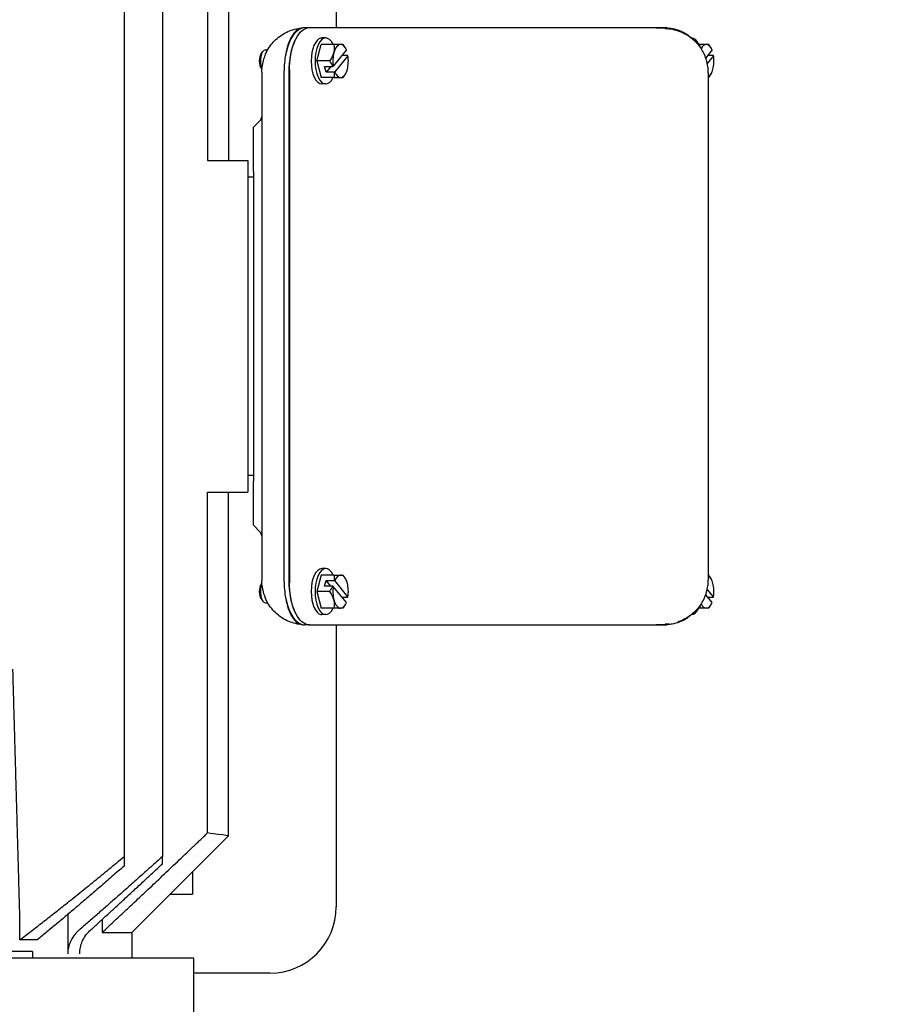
# Model space of a CAD drawing. Header units: inches. Extents: x 18 to 846, y -44 to 561.
# Tile 289 of 642: x 302 to 312, y 439 to 450. Entities that reach past the tile are written whole.
import ezdxf

# ---------------------------------------------------------------- set-up
doc = ezdxf.new("R2010")
doc.units = ezdxf.units.IN
doc.header["$LTSCALE"] = 24
doc.header["$MEASUREMENT"] = 0
doc.layers.add('Dimension (ANSI)', color=7, linetype='Continuous', lineweight=25)
doc.layers.add('Visible (ANSI)', color=7, linetype='Continuous', lineweight=30)
doc.styles.add('Note Text (ANSI)', font='tahoma.ttf')
doc.dimstyles.new('SB Fraction-16 (ANSI)', dxfattribs={"dimscale": 24, "dimtxt": 0.125, "dimasz": 0.098425, "dimexe": 0.125, "dimexo": 0.0625, "dimgap": 0.031496, "dimtad": 0, "dimtih": 1, "dimtoh": 1, "dimdec": 4, "dimrnd": 1e-08, "dimzin": 0, "dimdsep": 46, "dimlunit": 5, "dimtxsty": 'Note Text (ANSI)', "dimcen": 0.09, "dimdle": 0.393701, "dimclrd": 256, "dimclre": 256, "dimclrt": 256, "dimadec": 0, "dimazin": 3, "dimtfac": 0.96, "dimtofl": 0, "dimtmove": 0, "dimatfit": 3, "dimfxl": 1, "dimfrac": 2, "dimtolj": 1, "dimtzin": 12, "dimlwd": -1, "dimlwe": -1, "dimarcsym": 0})

# ---------------------------------------------------------------- blocks, each defined once
blk = doc.blocks.new('*D18')
at = {"layer": 'Defpoints', "color": 0, "transparency": 16777216}
for p in [(336.178, 524.056), (247.36, 404.056), (336.178, 404.056)]:
    blk.add_point(p, dxfattribs=at)
at = {"layer": 'Dimension (ANSI)', "transparency": 16777216}
for p, q in [((334.678, 524.056), (244.36, 524.056)), ((247.36, 521.694), (247.36, 466.375)), ((247.36, 406.419), (247.36, 461.738)), ((334.678, 404.056), (244.36, 404.056))]:
    blk.add_line(p, q, dxfattribs=at)
for points in [[(246.966, 521.694), (247.753, 521.694), (247.36, 524.056)], [(246.966, 406.419), (247.753, 406.419), (247.36, 404.056)]]:
    blk.add_solid(points, dxfattribs=at)
at = {"layer": 'Dimension (ANSI)', "transparency": 16777216, "insert": (244.292, 465.619), "char_height": 3, "attachment_point": 1, "style": 'Note Text (ANSI)'}
blk.add_mtext('\\A1;120', dxfattribs=at)

msp = doc.modelspace()

# ---------------------------------------------------------------- linework, layer by layer
at = {"layer": 'Visible (ANSI)'}
for p, q in [((303.24139, 452.74006), (303.24139, 440.74922)), ((302.8089, 452.58734), (302.8089, 440.74922)), ((303.7519, 452.47341), (303.7519, 448.61964)), ((303.98699, 452.50489), (303.98699, 448.61964)), ((305.20699, 451.43141), (305.20699, 450.11964)), ((304.90368, 450.11964), (304.84837, 450.11964)), ((304.90694, 450.11964), (304.90368, 450.11964)), ((308.91997, 450.11964), (304.90694, 450.11964)), ((308.92494, 450.11228), (308.8238, 450.11531)), ((308.92323, 450.11964), (308.91997, 450.11964)), ((305.08781, 450.00464), (305.04356, 450.00464)), ((309.22052, 450.00464), (309.2205, 450.00464)), ((304.98699, 449.74464), (305.0374, 449.93214)), ((305.18271, 449.93214), (305.0374, 449.93214)), ((305.25595, 449.93214), (305.18271, 449.93214)), ((305.28353, 449.93214), (305.25595, 449.93214)), ((309.31542, 449.93214), (309.29503, 449.93214)), ((309.38866, 449.93214), (309.31542, 449.93214)), ((309.41624, 449.93214), (309.38866, 449.93214)), ((304.35656, 449.82542), (304.37576, 449.85093)), ((304.40639, 449.86964), (304.43026, 449.86964)), ((305.32131, 449.86897), (305.17314, 449.68526)), ((305.33877, 449.80402), (305.1906, 449.62031)), ((305.33769, 449.80591), (305.27045, 449.80591)), ((309.45402, 449.86897), (309.38221, 449.77993)), ((309.47148, 449.80402), (309.40048, 449.71598)), ((309.4704, 449.80591), (309.40316, 449.80591)), ((304.35656, 449.66385), (304.36461, 449.65315)), ((305.1323, 449.74464), (304.98699, 449.74464)), ((304.98699, 449.74464), (305.0374, 449.55714)), ((305.07338, 449.68336), (305.169, 449.68336)), ((305.09084, 449.61841), (305.07338, 449.68336)), ((305.14323, 449.68336), (305.09084, 449.61841)), ((304.36349, 449.61971), (304.36349, 443.86956)), ((304.61554, 449.61964), (304.61554, 443.86964)), ((304.67085, 449.61964), (304.67085, 443.86964)), ((304.67765, 449.64338), (304.67765, 443.84589)), ((305.18271, 449.55714), (305.0374, 449.55714)), ((305.18646, 449.61841), (305.09084, 449.61841)), ((305.18271, 449.55714), (305.25595, 449.55714)), ((305.25595, 449.55714), (305.28353, 449.55714)), ((309.41165, 449.61096), (309.41165, 449.55112)), ((309.41165, 449.55714), (309.41624, 449.55714)), ((309.41165, 449.55112), (309.41165, 443.93815)), ((305.08781, 449.48464), (305.04356, 449.48464)), ((304.34592, 449.07106), (304.26949, 448.99464)), ((304.26949, 448.49464), (304.26949, 448.99464)), ((303.7519, 448.61964), (304.20699, 448.61964)), ((304.20699, 448.61964), (304.20699, 444.86964)), ((304.26949, 448.49464), (304.26949, 444.99464)), ((304.26949, 448.43214), (304.20699, 448.43214)), ((304.26949, 445.05714), (304.20699, 445.05714)), ((304.26949, 444.49464), (304.26949, 444.99464)), ((303.7519, 441.01587), (303.7519, 444.86964)), ((303.7519, 444.86964), (304.20699, 444.86964)), ((303.98699, 440.98439), (303.98699, 444.86964)), ((304.34592, 444.41821), (304.26949, 444.49464)), ((305.08781, 444.00464), (305.04356, 444.00464)), ((305.0374, 443.93214), (304.98699, 443.74464)), ((305.18271, 443.93214), (305.0374, 443.93214)), ((305.07338, 443.80591), (305.09084, 443.87086)), ((305.09084, 443.87086), (305.18646, 443.87086)), ((305.14323, 443.80591), (305.09084, 443.87086)), ((305.18271, 443.93214), (305.25595, 443.93214)), ((305.25595, 443.93214), (305.28353, 443.93214)), ((309.41165, 443.93815), (309.41165, 443.87831)), ((309.41165, 443.93214), (309.41624, 443.93214)), ((304.35656, 443.82542), (304.36461, 443.83612)), ((305.169, 443.80591), (305.07338, 443.80591)), ((305.32131, 443.62031), (305.17314, 443.80402)), ((305.33877, 443.68526), (305.1906, 443.86897)), ((309.47148, 443.68526), (309.40048, 443.77329)), ((304.35656, 443.66385), (304.37576, 443.63834)), ((305.1323, 443.74464), (304.98699, 443.74464)), ((304.98699, 443.74464), (305.0374, 443.55714)), ((305.27045, 443.68336), (305.33769, 443.68336)), ((309.45402, 443.62031), (309.38221, 443.70934)), ((309.40316, 443.68336), (309.4704, 443.68336)), ((304.40639, 443.61964), (304.43026, 443.61964)), ((305.18271, 443.55714), (305.0374, 443.55714)), ((305.25595, 443.55714), (305.18271, 443.55714)), ((305.28353, 443.55714), (305.25595, 443.55714)), ((309.31542, 443.55714), (309.29503, 443.55714)), ((309.38866, 443.55714), (309.31542, 443.55714)), ((309.41624, 443.55714), (309.38866, 443.55714)), ((305.08781, 443.48464), (305.04356, 443.48464)), ((309.15546, 443.4325), (309.15544, 443.43249)), ((309.22052, 443.48464), (309.2205, 443.48464)), ((304.90368, 443.36964), (304.84837, 443.36964)), ((304.90368, 443.36964), (304.90694, 443.36964)), ((304.90694, 443.36964), (308.91997, 443.36964)), ((305.20699, 443.36964), (305.20699, 440.18141)), ((308.8238, 443.37396), (308.92494, 443.377)), ((308.92323, 443.36964), (308.91997, 443.36964)), ((302.89424, 439.89164), (303.98699, 440.98439)), ((302.8089, 440.74922), (302.8089, 440.64238)), ((303.24139, 440.66734), (303.24139, 440.74922)), ((303.58199, 440.57939), (303.58199, 440.32514)), ((303.32774, 440.32514), (303.58199, 440.32514)), ((301.62842, 439.80647), (301.62842, 440.11447)), ((302.17158, 440.09469), (302.17158, 439.65114)), ((302.56103, 440.03863), (302.56103, 439.89164)), ((302.56103, 439.89164), (302.89424, 439.89164)), ((302.89424, 439.89164), (302.89424, 439.60201)), ((301.82713, 439.80647), (301.62842, 439.80647)), ((301.77286, 439.67414), (301.05753, 439.67414)), ((301.77286, 439.67414), (301.77286, 439.60201)), ((303.59699, 439.60201), (297.58699, 439.60201)), ((303.59699, 437.30201), (303.59699, 439.60201)), ((304.45699, 439.43141), (303.59699, 439.43141))]:
    msp.add_line(p, q, dxfattribs=at)
for centre, radius, start, end in [((305.04356, 449.74464), 0.30456, 27.069103, 34.529475), ((309.17627, 449.74464), 0.30456, 27.069103, 34.529475), ((305.04356, 449.74464), 0.30456, 325.470525, 332.930897), ((309.17627, 449.74464), 0.30456, 325.470525, 332.930897), ((304.30349, 449.11349), 0.06, 315, 0), ((304.30349, 444.37578), 0.06, 0, 45), ((305.04356, 443.74464), 0.30456, 27.069103, 34.529475), ((309.17627, 443.74464), 0.30456, 27.069103, 34.529475), ((305.04356, 443.74464), 0.30456, 325.470525, 332.930897), ((309.17627, 443.74464), 0.30456, 325.470525, 332.930897), ((304.45699, 440.18141), 0.75, 270, 0)]:
    msp.add_arc(centre, radius, start, end, dxfattribs=at)
for centre, major_axis, ratio, start_param, end_param in [((304.84837, 449.61964), (0, 0.5), 0.46565771, 0.01327928, 1.1570268), ((304.85189, 447.82285), (0, 2.29678), 0.46565771, 0.00618348, 0.02099066), ((304.85191, 447.81699), (0, 2.30265), 0.46565771, 0.00330445, 0.0061879), ((304.90678, 449.48725), (0, 0.63237), 0.46565771, 0.09673158, 0.11673659), ((304.91015, 449.61947), (-0.00443, 0.50017), 0.52593849, 6.27852358, 6.38755007), ((304.90368, 449.61964), (0, 0.5), 0.46565771, 0, 0.1090452), ((308.92324, 447.82098), (0, 2.29866), 0.46565771, 6.26219956, 6.2831939), ((305.04356, 449.74464), (0, 0.26), 0.46565771, 0.09127994, 1.57196004), ((305.08781, 449.74464), (0, -0.26), 0.46565771, 2.37626275, 7.04851521), ((305.04356, 449.74464), (0, 0.26), 0.46565771, 0, 0.09127994), ((309.22052, 449.74464), (0, 0.26), 0.46565771, 5.5178554, 6.283347), ((304.90368, 449.61964), (0, -0.5), 0.46565771, 3.92981992, 4.71238898), ((305.25595, 449.74464), (0, 0.1875), 0.46565771, 0, 1.04719755), ((304.96795, 449.83839), (0.18681, 0.15067), 0.76640209, 5.47227321, 5.94022016), ((305.25595, 449.74464), (0, 0.1875), 0.46565771, 5.43734568, 6.28318531), ((305.11917, 449.83839), (-0.18681, 0.15067), 0.76640209, 4.34179011, 4.4204517), ((309.10066, 449.83839), (0.18681, 0.15067), 0.76640209, 5.77059929, 5.94022016), ((309.38866, 449.74464), (0, 0.1875), 0.46565771, 0, 0.7306565), ((309.38866, 449.74464), (0, 0.1875), 0.46565771, 5.43734568, 6.28318531), ((309.25189, 449.83839), (-0.18681, 0.15067), 0.76640209, 4.34179011, 4.4204517), ((304.37984, 449.74464), (0, 0.095), 0.46565771, 0.55411128, 2.58748137), ((304.40639, 449.74464), (0, 0.125), 0.46565771, 0, 2.34777817), ((304.84837, 449.61964), (0, -0.5), 0.46565771, 4.29861945, 4.71238898), ((304.96795, 449.83839), (-0.18681, -0.15067), 0.76640209, 1.86273361, 2.33068056), ((305.25595, 449.74464), (0, 0.1875), 0.46565771, 1.04719755, 1.89303718), ((305.25595, 449.74464), (0, 0.1875), 0.46565771, 4.1887902, 5.03462984), ((305.05229, 449.71216), (0.29188, 0.07847), 0.44248246, 0.10734462, 0.12322627), ((309.12296, 449.74464), (0.21158, 0.13317), 0.28590441, 0.00000001, 0.0067993), ((309.38866, 449.74464), (0, 0.1875), 0.46565771, 4.1887902, 5.03462984), ((309.185, 449.71216), (0.29188, 0.07847), 0.44248246, 0.10734462, 0.12322627), ((305.04356, 449.74464), (0, -0.26), 0.46565771, 4.71355269, 6.28318531), ((304.96795, 449.65089), (-0.18681, 0.15067), 0.76640209, 4.10939762, 4.4204517), ((305.03483, 449.77711), (0.29188, 0.07847), 0.44248246, 5.06799665, 5.08387831), ((304.96795, 449.65089), (0.18681, -0.15067), 0.76640209, 0.34296515, 0.65401923), ((305.05229, 449.71216), (-0.29188, -0.07847), 0.44248246, 1.926404, 1.94228566), ((305.25595, 449.74464), (0, -0.1875), 0.46565771, 5.43734568, 6.28318531), ((305.25595, 449.74464), (0, -0.1875), 0.46565771, 0, 1.04719755), ((305.11917, 449.65089), (0.18681, 0.15067), 0.76640209, 5.00432626, 5.08298785), ((309.38866, 449.74464), (0, -0.1875), 0.46565771, 0.26636203, 1.04719755), ((309.25189, 449.65089), (0.18681, 0.15067), 0.76640209, 5.00432626, 5.08298785), ((305.04356, 443.74464), (0, 0.26), 0.46565771, 0, 1.56963807), ((305.08781, 443.74464), (0, -0.26), 0.46565771, 2.37626275, 7.04851521), ((304.84837, 443.86964), (0, -0.5), 0.46565771, 4.71238898, 5.12615851), ((304.90368, 443.86964), (0, -0.5), 0.46565771, 4.71238898, 5.49495804), ((304.96795, 443.83839), (0.18681, 0.15067), 0.76640209, 5.62916608, 5.94022016), ((305.05229, 443.77711), (0.29188, -0.07847), 0.44248246, 1.199307, 1.21518865), ((305.25595, 443.74464), (0, 0.1875), 0.46565771, 0, 0.84583963), ((305.25595, 443.74464), (0, 0.1875), 0.46565771, 5.23598776, 6.28318531), ((305.11917, 443.83839), (0.18681, -0.15067), 0.76640209, 1.20019746, 1.27885905), ((309.38866, 443.74464), (0, 0.1875), 0.46565771, 5.23598776, 6.01682328), ((309.25189, 443.83839), (0.18681, -0.15067), 0.76640209, 1.20019746, 1.27885905), ((304.37984, 443.74464), (0, 0.095), 0.46565771, 0.55411128, 2.58748137), ((304.40639, 443.74464), (0, -0.125), 0.46565771, 3.93540714, 6.28318531), ((304.96795, 443.83839), (0.18681, 0.15067), 0.76640209, 5.00432626, 5.31538034), ((305.25595, 443.74464), (0, -0.1875), 0.46565771, 4.39014813, 5.23598776), ((305.03483, 443.71216), (-0.29188, 0.07847), 0.44248246, 4.34089965, 4.35678131), ((305.25595, 443.74464), (0, 0.1875), 0.46565771, 4.39014813, 5.23598776), ((309.38866, 443.74464), (0, 0.1875), 0.46565771, 4.39014813, 5.23598776), ((304.84837, 443.86964), (0, -0.5), 0.46565771, 5.12615851, 6.26990602), ((305.04356, 443.74464), (0, -0.26), 0.46565771, 4.71123072, 6.19190537), ((304.96795, 443.65089), (-0.18681, 0.15067), 0.76640209, 3.95250475, 4.4204517), ((305.25595, 443.74464), (0, -0.1875), 0.46565771, 5.23598776, 6.28318531), ((304.96795, 443.65089), (0.18681, -0.15067), 0.76640209, 0.34296515, 0.8109121), ((305.05229, 443.77711), (0.29188, -0.07847), 0.44248246, 6.15995904, 6.17584069), ((309.185, 443.77711), (0.29188, -0.07847), 0.44248246, 6.15995904, 6.17584069), ((305.25595, 443.74464), (0, -0.1875), 0.46565771, 0, 0.84583963), ((305.11917, 443.65089), (0.18681, 0.15067), 0.76640209, 5.00432626, 5.08298785), ((309.22052, 443.74464), (0, -0.26), 0.46565771, 6.28302361, 7.04851521), ((309.10066, 443.65089), (0.18681, -0.15067), 0.76640209, 0.34296515, 0.51254496), ((309.38866, 443.74464), (0, -0.1875), 0.46565771, 5.55253622, 6.28318531), ((309.12296, 443.74464), (0.21158, -0.13317), 0.28590441, 6.276386, 6.2831853), ((309.38866, 443.74464), (0, -0.1875), 0.46565771, 0, 0.84583963), ((309.25189, 443.65089), (0.18681, 0.15067), 0.76640209, 5.00432626, 5.08298785), ((305.04356, 443.74464), (0, -0.26), 0.46565771, 6.19190537, 6.28318531), ((304.85189, 445.66642), (0, -2.29678), 0.46565771, 6.26219464, 6.27700183), ((304.85191, 445.67229), (0, -2.30265), 0.46565771, 6.27699741, 6.27988085), ((304.90678, 444.00202), (0, -0.63237), 0.46565771, 6.16644872, 6.18645373), ((304.91015, 443.86981), (0.00443, 0.50017), 0.52593849, 3.03722789, 3.14625438), ((304.90368, 443.86964), (0, -0.5), 0.46565771, 6.17414011, 6.28318531), ((308.92324, 445.66829), (0, -2.29866), 0.46565771, 6.28317672, 6.30417106), ((300.86788, 440.11447), (0.00001, 0.76081), 0.99965805, 4.71240491, 4.74044937)]:
    msp.add_ellipse(centre, major_axis=major_axis, ratio=ratio, start_param=start_param, end_param=end_param, dxfattribs=at)
for points, knots in [([(304.40572, 449.82107), (304.42756, 449.87085), (304.45802, 449.91766), (304.53148, 449.99797), (304.57542, 450.03251), (304.67066, 450.08477), (304.72315, 450.10326), (304.79309, 450.11563), (304.80981, 450.11772), (304.82657, 450.11896)], [0, 0, 0, 0, 0.41598753, 0.41598753, 0.83149872, 0.83149872, 1.24471609, 1.24471609, 1.37278475, 1.37278475, 1.37278475, 1.37278475]), ([(304.82944, 450.11913), (304.80878, 450.1182), (304.7883, 450.1108), (304.74797, 450.08277), (304.72845, 450.06164), (304.69293, 450.00706), (304.67718, 449.97383), (304.65192, 449.90075), (304.64218, 449.86191), (304.63518, 449.82067)], [0, 0, 0, 0, 0.33812391, 0.33812391, 0.69381372, 0.69381372, 1.05303519, 1.05303519, 1.38762229, 1.38762229, 1.38762229, 1.38762229]), ([(304.73858, 449.97219), (304.75618, 450.01183), (304.77685, 450.04454), (304.82254, 450.09332), (304.84717, 450.10894), (304.87248, 450.11532)], [0.000001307, 0.000001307, 0.000001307, 0.000001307, 0.417396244, 0.417396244, 0.834785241, 0.834785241, 0.834785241, 0.834785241]), ([(308.92494, 450.11228), (308.98071, 450.1106), (309.0369, 450.09935), (309.14184, 450.05912), (309.19195, 450.02946), (309.27356, 449.95988), (309.30746, 449.92083), (309.33454, 449.87781)], [0, 0, 0, 0, 0.44136899, 0.44136899, 0.88553592, 0.88553592, 1.27715043, 1.27715043, 1.27715043, 1.27715043]), ([(308.94857, 450.11896), (309.00204, 450.115), (309.05554, 450.10214), (309.12208, 450.07421), (309.13883, 450.06606), (309.15504, 450.05701)], [0, 0, 0, 0, 0.408599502, 0.408599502, 0.550250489, 0.550250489, 0.550250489, 0.550250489]), ([(304.67765, 449.64338), (304.67765, 449.70406), (304.68292, 449.76407), (304.70376, 449.87683), (304.7191, 449.92832), (304.73858, 449.97219)], [0.00000008, 0.00000008, 0.00000008, 0.00000008, 0.462370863, 0.462370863, 0.924743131, 0.924743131, 0.924743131, 0.924743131]), ([(304.40572, 449.82107), (304.40348, 449.81596), (304.40126, 449.81057), (304.39598, 449.7969), (304.39299, 449.78844), (304.38685, 449.76963), (304.38379, 449.75928), (304.37947, 449.74313), (304.37802, 449.73735), (304.37575, 449.72773), (304.37488, 449.72386), (304.37333, 449.71664), (304.37264, 449.71327), (304.37123, 449.70602), (304.37052, 449.70215), (304.3689, 449.69264), (304.36806, 449.6871), (304.36705, 449.67935), (304.36676, 449.67694), (304.36651, 449.67459)], [-0.413871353, -0.413871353, -0.413871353, -0.413871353, -0.364476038, -0.364476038, -0.293907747, -0.293907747, -0.211906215, -0.211906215, -0.16591116, -0.16591116, -0.13452362, -0.13452362, -0.106562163, -0.106562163, -0.073414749, -0.073414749, -0.023251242, -0.023251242, -0.000002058, -0.000002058, -0.000002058, -0.000002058]), ([(309.41165, 449.61096), (309.41165, 449.63449), (309.40999, 449.65786), (309.40505, 449.69268), (309.40299, 449.70425), (309.39805, 449.7273), (309.39514, 449.73883), (309.38528, 449.77283), (309.37718, 449.79484), (309.35795, 449.83758), (309.34679, 449.85838), (309.33427, 449.87822)], [0, 0, 0, 0, 0.00178874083, 0.00178874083, 0.00268311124, 0.00268311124, 0.00357748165, 0.00357748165, 0.00536622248, 0.00536622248, 0.00715496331, 0.00715496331, 0.00715496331, 0.00715496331]), ([(309.33427, 443.61106), (309.34679, 443.63089), (309.35784, 443.65148), (309.37226, 443.6835), (309.37671, 443.69436), (309.38485, 443.71647), (309.38856, 443.72775), (309.39842, 443.76174), (309.40335, 443.78469), (309.40997, 443.83116), (309.41165, 443.85479), (309.41165, 443.87831)], [0, 0, 0, 0, 0.00178982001, 0.00178982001, 0.00268473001, 0.00268473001, 0.00357964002, 0.00357964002, 0.00536946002, 0.00536946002, 0.00715928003, 0.00715928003, 0.00715928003, 0.00715928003]), ([(304.36651, 443.81468), (304.36676, 443.81236), (304.36704, 443.80999), (304.36805, 443.80227), (304.36888, 443.79673), (304.37051, 443.7872), (304.37121, 443.78333), (304.37263, 443.77607), (304.37332, 443.7727), (304.37486, 443.76548), (304.37573, 443.76162), (304.378, 443.75202), (304.37944, 443.74626), (304.38374, 443.73017), (304.38679, 443.71985), (304.39292, 443.70102), (304.39593, 443.69251), (304.40124, 443.67876), (304.40347, 443.67334), (304.40572, 443.6682)], [-0.423863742, -0.423863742, -0.423863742, -0.423863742, -0.400937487, -0.400937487, -0.350732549, -0.350732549, -0.317542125, -0.317542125, -0.289595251, -0.289595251, -0.258274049, -0.258274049, -0.212444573, -0.212444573, -0.130786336, -0.130786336, -0.059892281, -0.059892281, -0.010263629, -0.010263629, -0.010263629, -0.010263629]), ([(304.73858, 443.51709), (304.7191, 443.56096), (304.70376, 443.61245), (304.68292, 443.7252), (304.67765, 443.78522), (304.67765, 443.84589)], [0.000001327, 0.000001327, 0.000001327, 0.000001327, 0.461913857, 0.461913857, 0.923823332, 0.923823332, 0.923823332, 0.923823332]), ([(304.82657, 443.37031), (304.77305, 443.37428), (304.71952, 443.38716), (304.6204, 443.42878), (304.57358, 443.45815), (304.4927, 443.5294), (304.45763, 443.57224), (304.42146, 443.63488), (304.41312, 443.65135), (304.40572, 443.6682)], [0, 0, 0, 0, 0.40891168, 0.40891168, 0.81974959, 0.81974959, 1.23206566, 1.23206566, 1.3729219, 1.3729219, 1.3729219, 1.3729219]), ([(304.63518, 443.66861), (304.64218, 443.62736), (304.65192, 443.58852), (304.67718, 443.51545), (304.69293, 443.48221), (304.72845, 443.42763), (304.74797, 443.4065), (304.7883, 443.37847), (304.80878, 443.37108), (304.82944, 443.37014)], [0.00000152, 0.00000152, 0.00000152, 0.00000152, 0.33447491, 0.33447491, 0.69357435, 0.69357435, 1.04913382, 1.04913382, 1.38713379, 1.38713379, 1.38713379, 1.38713379]), ([(309.33454, 443.61146), (309.30635, 443.56668), (309.27075, 443.52619), (309.18914, 443.45835), (309.14184, 443.43053), (309.08229, 443.40726), (309.07223, 443.40371), (309.06207, 443.40047)], [0, 0, 0, 0, 0.407663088, 0.407663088, 0.827482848, 0.827482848, 0.911312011, 0.911312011, 0.911312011, 0.911312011]), ([(304.87248, 443.37395), (304.84717, 443.38033), (304.82254, 443.39596), (304.77685, 443.44473), (304.75618, 443.47744), (304.73858, 443.51709)], [0.000001, 0.000001, 0.000001, 0.000001, 0.417036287, 0.417036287, 0.834072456, 0.834072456, 0.834072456, 0.834072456]), ([(309.15544, 443.43249), (309.10847, 443.40622), (309.05649, 443.38739), (308.98538, 443.37407), (308.967, 443.37168), (308.94857, 443.37031)], [0, 0, 0, 0, 0.410602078, 0.410602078, 0.551398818, 0.551398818, 0.551398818, 0.551398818]), ([(303.98699, 440.98439), (303.98699, 440.98439), (303.95035, 440.98931), (303.83961, 441.00414), (303.79931, 441.00953), (303.7519, 441.01587)], [0, 0, 0, 0, 3.27590991, 3.27590991, 4.66234251, 4.66234251, 4.66234251, 4.66234251]), ([(302.29885, 439.9163), (302.29602, 439.91385), (302.29325, 439.91138), (302.27292, 439.8928), (302.25517, 439.87354), (302.22426, 439.83165), (302.21114, 439.80902), (302.1922, 439.76714), (302.18432, 439.74425), (302.17401, 439.69729), (302.17158, 439.67322), (302.17158, 439.65114)], [-3.750046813, -3.750046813, -3.750046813, -3.750046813, -3.722147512, -3.722147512, -3.540149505, -3.540149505, -3.358151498, -3.358151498, -3.189897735, -3.189897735, -3.021643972, -3.021643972, -3.021643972, -3.021643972]), ([(302.30647, 439.65114), (302.30647, 439.6736), (302.30884, 439.6981), (302.31898, 439.74596), (302.32675, 439.76933), (302.34523, 439.81152), (302.35786, 439.8341), (302.3877, 439.87602), (302.4049, 439.89537), (302.42373, 439.91315), (302.42543, 439.91473), (302.42716, 439.9163)], [-2.946583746, -2.946583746, -2.946583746, -2.946583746, -2.775449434, -2.775449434, -2.604315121, -2.604315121, -2.424432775, -2.424432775, -2.244550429, -2.244550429, -2.227040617, -2.227040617, -2.227040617, -2.227040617])]:
    msp.add_open_spline(points, degree=3, knots=knots, dxfattribs=at)
for points in [[(308.8238, 450.11531), (308.82375, 450.11531), (308.8237, 450.11532), (308.82364, 450.11532)], [(308.9457, 450.11913), (308.94666, 450.11909), (308.94761, 450.11903), (308.94857, 450.11896)], [(309.15544, 450.05679), (309.15546, 450.05678), (309.15548, 450.05676), (309.1555, 450.05675)], [(309.1555, 450.05675), (309.1736, 450.04664), (309.19019, 450.03283), (309.20489, 450.01647)], [(304.36349, 449.61971), (304.36349, 449.63838), (304.36454, 449.65709), (304.36662, 449.67566)], [(304.36651, 449.67459), (304.36647, 449.67424), (304.36643, 449.67389), (304.36639, 449.67354)], [(304.36662, 443.81362), (304.36454, 443.83219), (304.36349, 443.85089), (304.36349, 443.86956)], [(304.36639, 443.81573), (304.36643, 443.81538), (304.36647, 443.81503), (304.36651, 443.81468)], [(309.20481, 443.47275), (309.19013, 443.45645), (309.17363, 443.44266), (309.15546, 443.4325)], [(308.82364, 443.37396), (308.8237, 443.37396), (308.82375, 443.37396), (308.8238, 443.37396)], [(308.96208, 443.37952), (308.94971, 443.37821), (308.93731, 443.37737), (308.92494, 443.377)], [(308.94857, 443.37031), (308.94761, 443.37024), (308.94666, 443.37019), (308.9457, 443.37014)]]:
    msp.add_open_spline(points, degree=3, dxfattribs=at)
for points, weights in [([(301.62812, 440.1358), (301.58949, 441.51364), (301.55124, 442.86699)], [1.00003187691, 1.000148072, 1.00021807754]), ([(302.56103, 439.89164), (303.10291, 440.39698), (303.7519, 441.01587)], [1.00227690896, 1.03212060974, 1.05319756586]), ([(301.62842, 439.80647), (302.17348, 440.22124), (302.8089, 440.74922)], [1.00299421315, 1.03520143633, 1.05862236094]), ([(302.8089, 440.64238), (302.28441, 440.18493), (301.82713, 439.80647)], [1.04898438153, 1.0289065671, 1.00268419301]), ([(303.24139, 440.74922), (302.73853, 440.29699), (302.29885, 439.9163)], [1.06133826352, 1.0433822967, 1.01982555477]), ([(302.42716, 439.9163), (302.8095, 440.26495), (303.24139, 440.66734)], [1.01843020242, 1.03852001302, 1.05439619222])]:
    msp.add_rational_spline(points, weights, degree=2, dxfattribs=at)

# ---------------------------------------------------------------- dimensions: what is measured, and where the dimension line sits
at = {"layer": 'Dimension (ANSI)'}
dim = msp.add_linear_dim(base=(247.35953, 404.0563), p1=(336.17843, 524.0563), p2=(336.17843, 404.0563), angle=90, dimstyle='SB Fraction-16 (ANSI)', override={"dimgap": 0.031496, "dimdec": 4, "dimtol": 0, "dimlim": 0, "dimtp": 0, "dimtm": 0, "dimtdec": 2, "dimatfit": 1}, dxfattribs=at)
dim.commit()
dim.dimension.update_dxf_attribs({"geometry": '*D18', "text_midpoint": (247.35953, 464.0563), "dimtype": 160})

doc.saveas('drawing.dxf')
